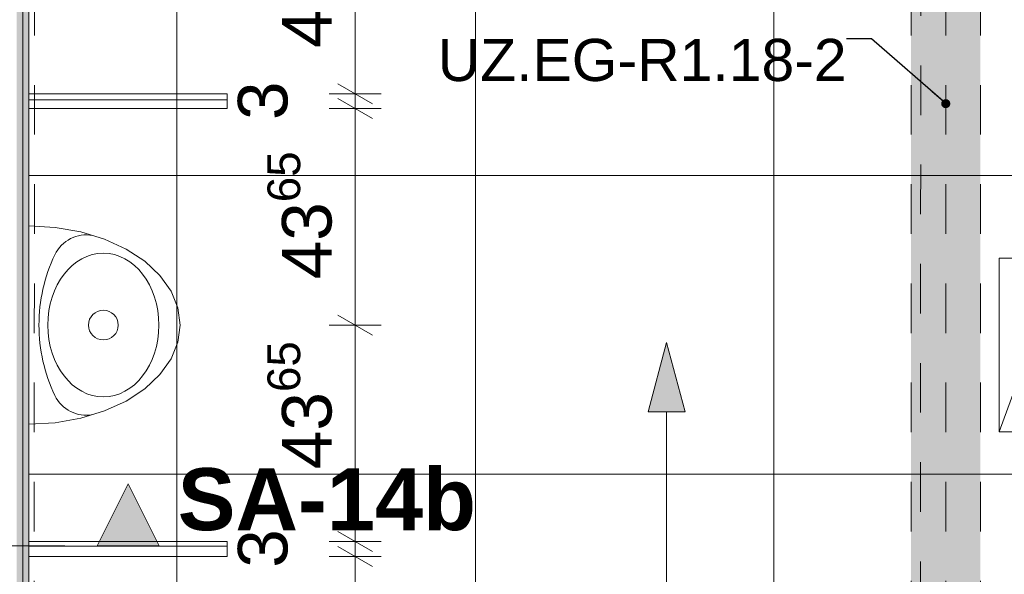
# Model space of a CAD drawing. Header units: metres. Extents: x -3.6 to 84.5, y -11 to 16.8.
# Tile 384 of 656: x 40.4 to 42.4, y 1.6 to 2.7. Entities that reach past the tile are written whole.
import ezdxf

# ---------------------------------------------------------------- set-up
doc = ezdxf.new("R2010")
doc.units = ezdxf.units.M
doc.header["$MEASUREMENT"] = 0
for name, pattern in [('Achse', [0.2, 0.1, -0.05, 0, -0.05]), ('Schnittlinie', [0.3, 0.15, -0.075, 0, -0.075]), ('Untersicht', [0.1, 0.075, -0.025])]:
    doc.linetypes.add(name, pattern=pattern)
for name, color, linetype in [('152 - Bemaßung_ Beschriftung.Ausbau', 7, 'Continuous'), ('203 - Marker.Schnitt - Ausbaudetail SA', 7, 'Continuous'), ('603 - Struktur.Bodenplatte_ Decke Roh', 7, 'Continuous'), ('612 - Struktur.Stahlbau', 7, 'Continuous'), ('Neubau_152 - Bemaßung_ Beschriftung.Ausbau', 7, 'Continuous'), ('Neubau_401 - Zone.Raum_ Raumbegrenzung_ Whg.', 7, 'Continuous'), ('Neubau_606 - Struktur.Wand Innen Ausbau', 7, 'Continuous'), ('Neubau_612 - Struktur.Stahlbau', 7, 'Continuous'), ('Neubau_650 - Abdeckung.Fußboden Aufbau', 7, 'Continuous'), ('Neubau_653 - Abdeckung.TB Verkofferung', 7, 'Continuous'), ('Neubau_702 - Einrichtung.Möbel Sanitär', 7, 'Continuous')]:
    doc.layers.add(name, color=color, linetype=linetype)
doc.styles.add('ERSTELLTER_STIL_1', font='txt')
doc.styles.add('ERSTELLTER_STIL_2', font='txt')
doc.dimstyles.new('ERSTELLTER_STIL__1', dxfattribs={"dimtxt": 0.1, "dimasz": 0.0532, "dimexe": 0.18, "dimexo": 0.0625, "dimgap": 0, "dimtad": 1, "dimzin": 0, "dimdsep": 46, "dimtxsty": 'ERSTELLTER_STIL_2', "dimblk": 'ARROWHEAD_2', "dimblk1": 'ARROWHEAD_2', "dimblk2": 'ARROWHEAD_2', "dimcen": 0.09, "dimse1": 1, "dimse2": 1, "dimclrd": 7, "dimclre": 7, "dimclrt": 7, "dimazin": 0, "dimtfac": 1, "dimtdec": 4, "dimtmove": 0, "dimatfit": 3, "dimfxl": 1, "dimtolj": 1, "dimtzin": 0, "dimarcsym": 0})
doc.dimstyles.new('ERSTELLTER_STIL__2', dxfattribs={"dimtxt": 0.1, "dimasz": 0.0532, "dimexe": 0.18, "dimexo": 0.0625, "dimgap": 0, "dimtad": 1, "dimzin": 0, "dimdsep": 46, "dimtxsty": 'ERSTELLTER_STIL_2', "dimblk": 'ARROWHEAD_2', "dimblk1": 'ARROWHEAD_2', "dimblk2": 'ARROWHEAD_2', "dimcen": 0.09, "dimse1": 1, "dimse2": 1, "dimclrd": 7, "dimclre": 7, "dimclrt": 7, "dimazin": 0, "dimtfac": 1, "dimtdec": 4, "dimtmove": 2, "dimatfit": 3, "dimfxl": 1, "dimtolj": 1, "dimtzin": 0, "dimarcsym": 0})
doc.dimstyles.new('ERSTELLTER_STIL__3', dxfattribs={"dimtxt": 0.1, "dimasz": 0.0532, "dimexe": 0.18, "dimexo": 0.0625, "dimgap": 0, "dimtad": 1, "dimtih": 1, "dimtoh": 1, "dimzin": 0, "dimdsep": 46, "dimtxsty": 'ERSTELLTER_STIL_2', "dimblk": 'ARROWHEAD_2', "dimblk1": 'ARROWHEAD_2', "dimblk2": 'ARROWHEAD_2', "dimcen": 0.09, "dimse1": 1, "dimse2": 1, "dimclrd": 7, "dimclre": 7, "dimclrt": 7, "dimazin": 0, "dimtfac": 1, "dimtdec": 4, "dimtmove": 0, "dimatfit": 3, "dimfxl": 1, "dimtolj": 1, "dimtzin": 0, "dimarcsym": 0})
doc.dimstyles.new('ERSTELLTER_STIL__7', dxfattribs={"dimtxt": 0.18, "dimasz": 0.03648, "dimexe": 0.18, "dimexo": 0.0625, "dimgap": 0, "dimtad": 0, "dimtih": 1, "dimtoh": 1, "dimdec": 4, "dimzin": 0, "dimdsep": 46, "dimcen": 0.09, "dimadec": 0, "dimazin": 0, "dimtfac": 1, "dimtdec": 4, "dimtmove": 0, "dimatfit": 3, "dimldrblk": 'ARROWHEAD_11', "dimfxl": 1, "dimtolj": 1, "dimtzin": 0, "dimarcsym": 0})
pattern_1 = [(45, (0, 0), (-0.01767767, 0.01767767), [0, -0.025])]
pattern_2 = [(0, (0, 0), (0, 0.030000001), [])]

# ---------------------------------------------------------------- blocks, each defined once
blk = doc.blocks.new('*D193')
at = {"layer": '152 - Bemaßung_ Beschriftung.Ausbau', "color": 7, "linetype": 'Continuous', "lineweight": 5}
for p, q in [((41.0627, 1.6797), (41.1327, 1.6393)), ((41.1502, 1.6595), (41.0452, 1.6595)), ((41.0977, 1.223), (41.0977, 1.6595)), ((41.0627, 1.2432), (41.1327, 1.2028)), ((41.1502, 1.223), (41.0452, 1.223))]:
    blk.add_line(p, q, dxfattribs=at)
at = {"layer": '152 - Bemaßung_ Beschriftung.Ausbau', "color": 7, "lineweight": 5, "char_height": 0.1, "attachment_point": 7, "rotation": 90, "style": 'ERSTELLTER_STIL_2'}
for s, insert in [('\\A1;{\\pql;\\fArial|b0|i0|c0|p38;43\\fArial|b0|i0|c0|p38;\\A1{\\H.66x;\\S65^  ;}}', (41.0794, 1.3153)), ('\\A1;{\\pql;\\fArial|b0|i0|c0|p38;3}', (40.9627, 1.6366))]:
    blk.add_mtext(s, dxfattribs=dict(at, insert=insert))
blk = doc.blocks.new('ARROWHEAD_2')
at = {"color": 0, "linetype": 'Continuous', "lineweight": 0}
for p, q in [((-0.378, -0.655), (0.378, 0.655)), ((0, 0), (-1, 0))]:
    blk.add_line(p, q, dxfattribs=at)
blk = doc.blocks.new('*D194')
at = {"layer": '152 - Bemaßung_ Beschriftung.Ausbau', "color": 7, "linetype": 'Continuous', "lineweight": 5}
for p, q in [((41.0627, 1.7097), (41.1327, 1.6693)), ((41.1502, 1.6895), (41.0452, 1.6895)), ((41.0977, 1.6595), (41.0977, 1.6895)), ((41.0627, 1.6797), (41.1327, 1.6393)), ((41.1502, 1.6595), (41.0452, 1.6595))]:
    blk.add_line(p, q, dxfattribs=at)
blk = doc.blocks.new('*D195')
at = {"layer": '152 - Bemaßung_ Beschriftung.Ausbau', "color": 7, "linetype": 'Continuous', "lineweight": 5}
for p, q in [((41.0627, 2.1462), (41.1327, 2.1058)), ((41.1502, 2.126), (41.0452, 2.126)), ((41.0977, 1.6895), (41.0977, 2.126)), ((41.0627, 1.7097), (41.1327, 1.6693)), ((41.1502, 1.6895), (41.0452, 1.6895))]:
    blk.add_line(p, q, dxfattribs=at)
at = {"layer": '152 - Bemaßung_ Beschriftung.Ausbau', "color": 7, "lineweight": 5, "insert": (41.0794, 1.8355), "char_height": 0.1, "attachment_point": 7, "rotation": 90, "style": 'ERSTELLTER_STIL_2'}
blk.add_mtext('\\A1;{\\pql;\\fArial|b0|i0|c0|p38;43\\fArial|b0|i0|c0|p38;\\A1{\\H.66x;\\S65^  ;}}', dxfattribs=at)
blk = doc.blocks.new('*D196')
at = {"layer": '152 - Bemaßung_ Beschriftung.Ausbau', "color": 7, "linetype": 'Continuous', "lineweight": 5}
for p, q in [((41.0627, 2.5827), (41.1327, 2.5423)), ((41.1502, 2.5625), (41.0452, 2.5625)), ((41.0977, 2.126), (41.0977, 2.5625)), ((41.0627, 2.1462), (41.1327, 2.1058)), ((41.1502, 2.126), (41.0452, 2.126))]:
    blk.add_line(p, q, dxfattribs=at)
at = {"layer": '152 - Bemaßung_ Beschriftung.Ausbau', "color": 7, "lineweight": 5, "char_height": 0.1, "attachment_point": 7, "rotation": 90, "style": 'ERSTELLTER_STIL_2'}
for s, insert in [('\\A1;{\\pql;\\fArial|b0|i0|c0|p38;43\\fArial|b0|i0|c0|p38;\\A1{\\H.66x;\\S65^  ;}}', (41.0794, 2.2183)), ('\\A1;{\\pql;\\fArial|b0|i0|c0|p38;3}', (40.9627, 2.5396))]:
    blk.add_mtext(s, dxfattribs=dict(at, insert=insert))
blk = doc.blocks.new('*D197')
at = {"layer": '152 - Bemaßung_ Beschriftung.Ausbau', "color": 7, "linetype": 'Continuous', "lineweight": 5}
for p, q in [((41.0627, 2.6127), (41.1327, 2.5723)), ((41.1502, 2.5925), (41.0452, 2.5925)), ((41.0627, 2.5827), (41.1327, 2.5423)), ((41.0977, 2.5625), (41.0977, 2.5925)), ((41.1502, 2.5625), (41.0452, 2.5625))]:
    blk.add_line(p, q, dxfattribs=at)
blk = doc.blocks.new('*D198')
at = {"layer": '152 - Bemaßung_ Beschriftung.Ausbau', "color": 7, "linetype": 'Continuous', "lineweight": 5}
for p, q in [((41.0627, 3.0492), (41.1327, 3.0088)), ((41.1502, 3.029), (41.0452, 3.029)), ((41.0977, 2.5925), (41.0977, 3.029)), ((41.0627, 2.6127), (41.1327, 2.5723)), ((41.1502, 2.5925), (41.0452, 2.5925))]:
    blk.add_line(p, q, dxfattribs=at)
at = {"layer": '152 - Bemaßung_ Beschriftung.Ausbau', "color": 7, "lineweight": 5, "insert": (41.0794, 2.6848), "char_height": 0.1, "attachment_point": 7, "rotation": 90, "style": 'ERSTELLTER_STIL_2'}
blk.add_mtext('\\A1;{\\pql;\\fArial|b0|i0|c0|p38;43\\fArial|b0|i0|c0|p38;\\A1{\\H.66x;\\S65^  ;}}', dxfattribs=at)
blk = doc.blocks.new('ARROWHEAD_11')
at = {"color": 0, "linetype": 'Continuous', "lineweight": 0}
blk.add_line((0, 0), (-1, 0), dxfattribs=at)
at = {"color": 0, "linetype": 'Continuous', "lineweight": 0, "const_width": 0.25, "flags": 128}
blk.add_lwpolyline([(-0.125, 0, 1), (0.125, 0, 1)], format="xyb", close=True, dxfattribs=at)
blk = doc.blocks.new('*D289')
at = {"layer": '152 - Bemaßung_ Beschriftung.Ausbau', "color": 7, "linetype": 'Continuous', "lineweight": 5}
for p, q in [((40.05, -9.1375), (40.05, -9.0325)), ((40.0702, -9.05), (40.0298, -9.12)), ((40.2202, -9.05), (40.1798, -9.12)), ((36.6, -9.085), (40.05, -9.085)), ((40.05, -9.085), (40.2, -9.085))]:
    blk.add_line(p, q, dxfattribs=at)
at = {"layer": '152 - Bemaßung_ Beschriftung.Ausbau', "color": 7, "lineweight": 5, "insert": (40.1816, -8.9516), "char_height": 0.1, "attachment_point": 7, "style": 'ERSTELLTER_STIL_2'}
blk.add_mtext('\\A1;{\\pql;\\fArial|b0|i0|c0|p38;16\\fArial|b0|i0|c0|p38;\\A1{\\H.66x;\\S5^  ;}}', dxfattribs=at)
blk = doc.blocks.new('*D291')
at = {"layer": '152 - Bemaßung_ Beschriftung.Ausbau', "color": 7, "linetype": 'Continuous', "lineweight": 5}
for p, q in [((40.365, -9.1375), (40.365, -9.0325)), ((40.3852, -9.05), (40.3448, -9.12)), ((40.4602, -9.05), (40.4198, -9.12)), ((40.2, -9.085), (40.365, -9.085)), ((40.365, -9.085), (40.44, -9.085))]:
    blk.add_line(p, q, dxfattribs=at)
blk = doc.blocks.new('*D292')
at = {"layer": '152 - Bemaßung_ Beschriftung.Ausbau', "color": 7, "linetype": 'Continuous', "lineweight": 5}
for p, q in [((40.44, -9.1375), (40.44, -9.0325)), ((40.4602, -9.05), (40.4198, -9.12)), ((44.0102, -9.05), (43.9698, -9.12)), ((40.365, -9.085), (40.44, -9.085)), ((40.44, -9.085), (43.99, -9.085))]:
    blk.add_line(p, q, dxfattribs=at)
at = {"layer": '152 - Bemaßung_ Beschriftung.Ausbau', "color": 7, "lineweight": 5, "char_height": 0.1, "attachment_point": 7, "style": 'ERSTELLTER_STIL_2'}
for s, insert in [('\\A1;{\\pql;\\fArial|b0|i0|c0|p38;7\\fArial|b0|i0|c0|p38;\\A1{\\H.66x;\\S5^  ;}}', (40.4603, -9.0661)), ('\\A1;{\\pql;\\fArial|b0|i0|c0|p38;3,55}', (42.145, -9.065))]:
    blk.add_mtext(s, dxfattribs=dict(at, insert=insert))
blk = doc.blocks.new('*D644')
at = {"layer": '152 - Bemaßung_ Beschriftung.Ausbau', "color": 7, "linetype": 'Continuous', "lineweight": 5}
for p, q in [((-0.165, -10.6375), (-0.165, -10.5325)), ((62.425, -10.6375), (62.425, -10.5325)), ((-0.1448, -10.55), (-0.1852, -10.62)), ((62.4048, -10.62), (62.4452, -10.55)), ((-0.1992, -10.585), (-0.165, -10.585)), ((-0.165, -10.585), (62.425, -10.585)), ((62.425, -10.585), (62.4593, -10.585))]:
    blk.add_line(p, q, dxfattribs=at)
at = {"layer": '152 - Bemaßung_ Beschriftung.Ausbau', "color": 7, "lineweight": 5, "insert": (30.959, -10.565), "char_height": 0.1, "attachment_point": 7, "style": 'ERSTELLTER_STIL_2'}
blk.add_mtext('\\A1;{\\pql;\\fArial|b0|i0|c0|p38;62,59}', dxfattribs=at)

msp = doc.modelspace()

# ---------------------------------------------------------------- hatches: boundary and pattern name
at = {"layer": '203 - Marker.Schnitt - Ausbaudetail SA', "linetype": 'Continuous', "lineweight": 0, "true_color": 0x000000}
msp.add_hatch(color=18, dxfattribs=at).paths.add_polyline_path([(40.7025, 1.6806), (40.64, 1.8056), (40.5775, 1.6806)])
at = {"layer": '612 - Struktur.Stahlbau', "linetype": 'Continuous', "lineweight": 0, "true_color": 0x30307f}
msp.add_hatch(color=177, dxfattribs=at).paths.add_polyline_path([(42.219, 5.19), (42.359, 5.19), (42.359, 0.71), (42.219, 0.71)])
at = {"layer": 'Neubau_401 - Zone.Raum_ Raumbegrenzung_ Whg.', "linetype": 'Continuous', "lineweight": 13}
msp.add_hatch(color=1, dxfattribs=at).paths.add_polyline_path([(41.7261, 2.0909), (41.6886, 1.951), (41.7636, 1.951)])
at = {"layer": 'Neubau_606 - Struktur.Wand Innen Ausbau', "linetype": 'Continuous', "lineweight": 0, "true_color": 0x000000}
h = msp.add_hatch(dxfattribs=at)
h.set_pattern_fill('Gips_0001', color=18, style=0, pattern_type=2)
h.set_pattern_definition(pattern_1)
h.paths.add_polyline_path([(40.4275, 0.255), (40.4275, 3.81), (40.415, 3.81), (40.415, 0.255)])
h = msp.add_hatch(dxfattribs=at)
h.set_pattern_fill('Gips_0001', color=18, style=0, pattern_type=2)
h.set_pattern_definition(pattern_1)
h.paths.add_polyline_path([(40.44, 0.255), (40.44, 3.81), (40.4275, 3.81), (40.4275, 0.255)])
at = {"layer": 'Neubau_650 - Abdeckung.Fußboden Aufbau', "linetype": 'Continuous', "lineweight": 13, "true_color": 0xafafaf}
h = msp.add_hatch(dxfattribs=at)
h.set_pattern_fill('Raster_60x60_Fuge_2mm_0001', color=253, style=0, pattern_type=2)
h.set_pattern_definition([(0, (41.34, 4.835), (0, 0.602), []), (90, (41.34, 4.835), (-0.602, 0), [])])
h.paths.add_polyline_path([(40.44, 3.56), (40.44, 0.255), (43.57, 0.255), (43.57, 0.96), (43.99, 0.96), (43.99, 3.72), (42.335, 3.72), (42.335, 3.81), (42.235, 3.81), (42.235, 3.91), (41.35, 3.91), (41.35, 3.81), (40.89, 3.81), (40.89, 3.56)])
h.paths.add_polyline_path([(43.345, 0.33, -0.414214), (43.395, 0.38, -0.414214), (43.445, 0.33, -0.414214), (43.395, 0.28, -0.414214)], flags=0)
h.paths.add_polyline_path([(43.445, 0.33, -0.414214), (43.495, 0.38, -0.414214), (43.545, 0.33, -0.414214), (43.495, 0.28, -0.414214)], flags=0)
at = {"layer": 'Neubau_702 - Einrichtung.Möbel Sanitär', "linetype": 'Continuous', "lineweight": 0, "true_color": 0x000000}
h = msp.add_hatch(dxfattribs=at)
h.set_pattern_fill('Holz__Sperrholz_1_0001', color=18, style=0, pattern_type=2)
h.set_pattern_definition(pattern_2)
h.paths.add_polyline_path([(40.84, 2.5925), (40.44, 2.5925), (40.44, 2.5625), (40.84, 2.5625)])
h = msp.add_hatch(dxfattribs=at)
h.set_pattern_fill('Holz__Sperrholz_1_0001', color=18, style=0, pattern_type=2)
h.set_pattern_definition(pattern_2)
h.paths.add_polyline_path([(40.84, 1.6895), (40.44, 1.6895), (40.44, 1.6595), (40.84, 1.6595)])

# ---------------------------------------------------------------- linework, layer by layer
at = {"layer": '203 - Marker.Schnitt - Ausbaudetail SA', "color": 7, "linetype": 'Schnittlinie', "lineweight": 13}
msp.add_line((39.9125, 1.6806), (40.5775, 1.6806), dxfattribs=at)
at = {"layer": '203 - Marker.Schnitt - Ausbaudetail SA', "color": 7, "linetype": 'Continuous', "lineweight": 13, "flags": 128}
msp.add_lwpolyline([(40.7025, 1.6806), (40.5775, 1.6806), (40.64, 1.8056)], close=True, dxfattribs=at)
at = {"layer": '603 - Struktur.Bodenplatte_ Decke Roh', "color": 7, "linetype": 'Continuous', "lineweight": 9}
msp.add_line((42.397, 1.911), (42.4903, 2.1676), dxfattribs=at)
at = {"layer": '603 - Struktur.Bodenplatte_ Decke Roh', "color": 7, "linetype": 'Continuous', "lineweight": 9, "flags": 128}
for points in [[(42.677, 2.261), (42.397, 2.261)], [(42.397, 2.261), (42.397, 1.911)], [(42.397, 1.911), (42.677, 1.911)]]:
    msp.add_lwpolyline(points, dxfattribs=at)
at = {"layer": 'Neubau_401 - Zone.Raum_ Raumbegrenzung_ Whg.', "color": 1, "linetype": 'Continuous', "lineweight": 9}
for p, q in [((41.7261, 2.0909), (41.6886, 1.951)), ((41.7261, 2.0909), (41.7636, 1.951)), ((41.7636, 1.951), (41.6886, 1.951)), ((41.7261, -1.1925), (41.7261, 1.951))]:
    msp.add_line(p, q, dxfattribs=at)
at = {"layer": 'Neubau_606 - Struktur.Wand Innen Ausbau', "color": 1, "linetype": 'Continuous', "lineweight": 5}
msp.add_line((40.4275, 0.255), (40.4275, 3.81), dxfattribs=at)
at = {"layer": 'Neubau_606 - Struktur.Wand Innen Ausbau', "color": 1, "linetype": 'Continuous', "lineweight": 5, "flags": 128}
msp.add_lwpolyline([(40.44, 0.255), (40.44, 3.56)], dxfattribs=at)
at = {"layer": 'Neubau_612 - Struktur.Stahlbau', "color": 1, "linetype": 'Untersicht', "lineweight": 13}
for p, q in [((42.219, 0.71), (42.219, 5.19)), ((42.359, 0.71), (42.359, 5.19))]:
    msp.add_line(p, q, dxfattribs=at)
at = {"layer": 'Neubau_612 - Struktur.Stahlbau', "color": 1, "linetype": 'Achse', "lineweight": 9}
msp.add_line((42.289, 0.71), (42.289, 5.19), dxfattribs=at)
at = {"layer": 'Neubau_650 - Abdeckung.Fußboden Aufbau', "color": 1, "linetype": 'Continuous', "lineweight": 13, "flags": 128}
msp.add_lwpolyline([(41.35, 3.81), (40.89, 3.81), (40.89, 3.56), (40.44, 3.56), (40.44, 0.255), (43.57, 0.255), (43.57, 0.96), (43.99, 0.96), (43.99, 3.72), (42.335, 3.72), (42.335, 3.81), (42.235, 3.81), (42.235, 3.91)], dxfattribs=at)
at = {"layer": 'Neubau_653 - Abdeckung.TB Verkofferung', "color": 1, "linetype": 'Untersicht', "lineweight": 9}
for p, q in [((40.45, 0.71), (40.4525, 5.19)), ((42.2375, 0.7495), (42.24, 5.1901))]:
    msp.add_line(p, q, dxfattribs=at)
at = {"layer": 'Neubau_702 - Einrichtung.Möbel Sanitär', "color": 1, "linetype": 'Continuous', "lineweight": 5, "flags": 128}
for points in [[(40.84, 2.5925), (40.44, 2.5925)], [(40.44, 2.5925), (40.44, 2.5625)], [(40.84, 2.5625), (40.84, 2.5925)], [(40.44, 2.5625), (40.84, 2.5625)], [(40.84, 1.6895), (40.44, 1.6895)], [(40.44, 1.6895), (40.44, 1.6595)], [(40.84, 1.6595), (40.84, 1.6895)], [(40.44, 1.6595), (40.84, 1.6595)]]:
    msp.add_lwpolyline(points, dxfattribs=at)
at = {"layer": 'Neubau_702 - Einrichtung.Möbel Sanitär', "color": 1, "linetype": 'Continuous', "lineweight": 9, "flags": 128}
msp.add_lwpolyline([(40.44, 1.926), (40.493, 1.929), (40.5443, 1.9381), (40.5925, 1.9528), (40.6361, 1.9728), (40.6737, 1.9974), (40.7042, 2.026), (40.7266, 2.0576), (40.7404, 2.0913), (40.745, 2.126), (40.7404, 2.1607), (40.7266, 2.1944), (40.7042, 2.226), (40.6737, 2.2546), (40.6361, 2.2792), (40.5925, 2.2992), (40.5443, 2.3139), (40.493, 2.323), (40.44, 2.326), (40.44, 2.126)], close=True, dxfattribs=at)
at = {"layer": 'Neubau_702 - Einrichtung.Möbel Sanitär', "color": 1, "linetype": 'Continuous', "lineweight": 9}
msp.add_circle((40.59, 2.126), 0.03, dxfattribs=at)
for centre, radius, start, end in [((40.5553, 2.2378), 0.07, 79.1855, 154.5474), ((40.7902, 2.126), 0.3301, 154.5474, 180), ((40.7902, 2.126), 0.3301, 180, 205.4526), ((40.5553, 2.0142), 0.07, 205.4526, 280.8145)]:
    msp.add_arc(centre, radius, start, end, dxfattribs=at)
msp.add_ellipse((40.59, 2.126), major_axis=(0, 0.145), ratio=0.772414, dxfattribs=at)

# ---------------------------------------------------------------- texts
at = {"layer": '203 - Marker.Schnitt - Ausbaudetail SA', "color": 7, "lineweight": 13, "insert": (40.74, 1.7106), "char_height": 0.125, "attachment_point": 7, "style": 'ERSTELLTER_STIL_1'}
msp.add_mtext('\\A1;{\\pql;\\pt0;\\fArial|b1|i0|c0|p38;SA-14b}', dxfattribs=at)
at = {"layer": 'Neubau_152 - Bemaßung_ Beschriftung.Ausbau', "color": 7, "linetype": 'Continuous', "lineweight": 9, "insert": (42.089, 2.7031), "char_height": 0.085, "attachment_point": 3, "style": 'ERSTELLTER_STIL_2'}
msp.add_mtext('\\A1;{\\pqr;\\fArial|b0|i0|c0|p38;UZ.EG-R1.18-2}', dxfattribs=at)

# ---------------------------------------------------------------- dimensions: what is measured, and where the dimension line sits
at = {"layer": '152 - Bemaßung_ Beschriftung.Ausbau', "color": 7, "linetype": 'Continuous', "lineweight": 5}
for base, p1, p2, picture, middle in [((62.425, -10.585), (-0.165, -0.145), (62.425, 5.1), '*D644', (31.127, -10.515)), ((40.2, -9.085), (40.05, 2.26), (40.2, 2.2025), '*D289', (39.9542, -9.015)), ((40.440025, -9.0849997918), (40.365025, 2.0324993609), (40.440025, 2.0324993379), '*D291', (40.6334314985, -9.0149997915)), ((43.99, -9.085), (40.44, 2.0325), (43.99, 0.945), '*D292', (42.2748, -9.015))]:
    dim = msp.add_linear_dim(base=base, p1=p1, p2=p2, dimstyle='ERSTELLTER_STIL__3', dxfattribs=at)
    dim.commit()
    dim.dimension.update_dxf_attribs({"geometry": picture, "text_midpoint": middle, "dimtype": 160})
for base, p1, p2, dimstyle, picture, middle in [((41.0977, 3.029), (40.84, 2.5925), (40.745, 3.029), 'ERSTELLTER_STIL__1', '*D198', (41.0277, 2.9342)), ((41.0977, 2.5625), (40.745, 2.126), (40.84, 2.5625), 'ERSTELLTER_STIL__1', '*D196', (41.0277, 2.4677)), ((41.0977, 2.5925), (40.84, 2.5625), (40.84, 2.5925), 'ERSTELLTER_STIL__1', '*D197', (40.9127, 2.5777)), ((41.0977, 2.126), (40.84, 1.6895), (40.745, 2.126), 'ERSTELLTER_STIL__2', '*D195', (41.0277, 2.0849)), ((41.0977, 1.6595), (40.745, 1.223), (40.84, 1.6595), 'ERSTELLTER_STIL__1', '*D193', (41.0277, 1.5647)), ((41.0977, 1.6895), (40.84, 1.6595), (40.84, 1.6895), 'ERSTELLTER_STIL__1', '*D194', (40.9127, 1.6747))]:
    dim = msp.add_linear_dim(base=base, p1=p1, p2=p2, angle=90, dimstyle=dimstyle, dxfattribs=at)
    dim.commit()
    dim.dimension.update_dxf_attribs({"geometry": picture, "text_midpoint": middle, "dimtype": 160, "text_rotation": 90})

# ---------------------------------------------------------------- leaders
at = {"layer": 'Neubau_152 - Bemaßung_ Beschriftung.Ausbau', "color": 1, "linetype": 'Continuous', "lineweight": 13, "annotation_type": 0, "has_hookline": 1, "hookline_direction": 1, "text_width": 0.8085}
msp.add_leader([(42.289, 2.5725), (42.139, 2.7031), (42.089, 2.7031)], dimstyle='ERSTELLTER_STIL__7', dxfattribs=at)

doc.saveas('drawing.dxf')
